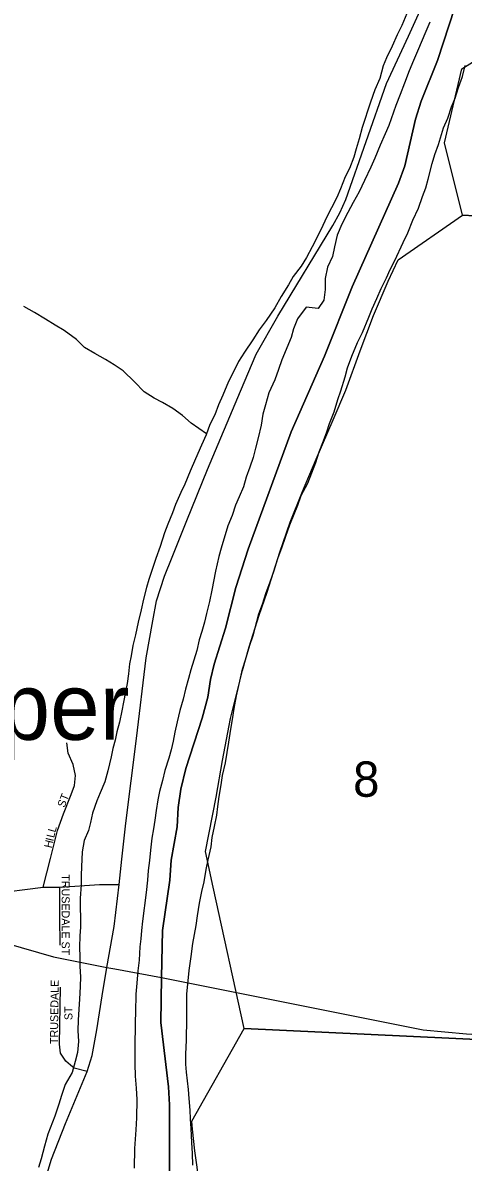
# Model space of a CAD drawing. Extents: x 1578669 to 1989827, y 208020 to 553079.
# Drawn here: x 1811345 to 1814097, y 380791 to 387909 of the extents above; entities that cross this region are included whole.
import ezdxf

# ---------------------------------------------------------------- set-up
doc = ezdxf.new("R2010")
doc.units = 0
for name, color, linetype in [('GM_X_County_Road', 7, 'Continuous'), ('GM_X_Major_River', 7, 'Continuous'), ('GM_X_Minor_River', 7, 'Continuous'), ('GM_X_Section', 7, 'Continuous'), ('GM_X_Section_Text', 7, 'Continuous'), ('GM_X_State_Route', 7, 'Continuous'), ('GM_X_Township', 7, 'Continuous'), ('GM_X_Township_Subdivision', 7, 'Continuous'), ('GM_X_Township_Subdivision_Text', 7, 'Continuous'), ('GM_X_Unincorporated_Text', 7, 'Continuous')]:
    doc.layers.add(name, color=color, linetype=linetype)

msp = doc.modelspace()

# ---------------------------------------------------------------- linework, layer by layer
at = {"layer": 'GM_X_County_Road'}
msp.add_lwpolyline([(1811143.5, 382467.6), (1811471.1, 382508.4), (1811576.6, 382509.7), (1811824, 382525.2), (1811947.7, 382526.6)], dxfattribs=at)
at = {"layer": 'GM_X_Major_River'}
for points in [[(1813887, 387912.6), (1813862, 387854.8), (1813811.8, 387731.4), (1813786.8, 387673.6), (1813759.7, 387607.9), (1813730.4, 387532.2), (1813703.2, 387460.5), (1813676, 387392.8), (1813631.9, 387267.2), (1813609, 387215.4), (1813577.7, 387143.8), (1813544.4, 387064.1), (1813519.4, 387006.4), (1813479.9, 386922.8), (1813446.7, 386853.2), (1813409.5, 386785.6), (1813376.5, 386724), (1813337.2, 386650.5), (1813310, 386582.7), (1813292.8, 386508.8), (1813279.8, 386448.9), (1813248.6, 386381.3), (1813233.4, 386311.4), (1813234.3, 386243.2), (1813225.1, 386175.2), (1813190.2, 386123.6), (1813116.3, 386132.8), (1813061, 386059.5), (1813035.9, 385997.8), (1813021, 385941.9), (1812962.6, 385802.5), (1812941.5, 385742.7), (1812918.5, 385678.9), (1812883, 385597.3), (1812861.7, 385521.5), (1812844.8, 385463.6), (1812833.6, 385395.6), (1812816.3, 385315.7)], [(1812679.3, 383704.3), (1812700.8, 383796.1), (1812718.1, 383870), (1812737.1, 383929.9), (1812762.7, 384021.7), (1812783.7, 384081.5), (1812820, 384217.2), (1812845.1, 384283), (1812864.1, 384342.8), (1812889.4, 384416.6), (1812914.6, 384486.3), (1812937.9, 384562.1), (1812963, 384627.9), (1812988.3, 384701.7), (1813013.5, 384773.4), (1813040.6, 384839.1), (1813063.6, 384894.9), (1813084.7, 384956.7), (1813126, 385032.2), (1813151.1, 385098), (1813176.2, 385161.7), (1813197.4, 385229.5), (1813218.4, 385287.3), (1813241.4, 385347.1), (1813260.4, 385404.9), (1813289.6, 385478.6), (1813313, 385556.5), (1813331.9, 385610.3), (1813359.4, 385698), (1813374.3, 385753.9), (1813401.6, 385825.6), (1813435, 385911.3), (1813468.1, 385974.9), (1813505.8, 386070.5), (1813526.7, 386122.3), (1813555.8, 386186), (1813582.9, 386249.7), (1813618, 386315.3), (1813640.9, 386367.1), (1813669.9, 386424.7), (1813721.8, 386536.2), (1813750.9, 386595.8), (1813782.2, 386675.5), (1813817.5, 386751.1), (1813842.8, 386822.9), (1813863.7, 386878.7), (1813878.6, 386932.6), (1813902.3, 387030.4), (1813919.3, 387086.3), (1813942.3, 387148), (1813974.1, 387251.8), (1814001.1, 387313.5), (1814024.3, 387383.2), (1814045.3, 387439), (1814066.4, 387504.9), (1814091.6, 387572.6), (1814108.8, 387642.5)], [(1812816.3, 385315.7), (1812799.2, 385251.8), (1812784.2, 385194), (1812763.1, 385132.1), (1812740.1, 385070.4), (1812723.1, 385010.5), (1812696, 384946.8), (1812673.1, 384895), (1812652, 384831.2), (1812626.8, 384765.5), (1812584.5, 384625.8), (1812569.6, 384574), (1812548.1, 384484.1), (1812526, 384364.2), (1812510.8, 384294.2), (1812491.6, 384218.4), (1812480.6, 384164.4), (1812463.7, 384106.6), (1812446.8, 384054.7), (1812431.6, 383986.8), (1812393.6, 383867.1), (1812380.7, 383813.2), (1812361.5, 383745.4), (1812346.5, 383683.5), (1812325.2, 383611.6), (1812310, 383541.7), (1812295, 383477.8), (1812284, 383421.8), (1812271.1, 383367.9), (1812256.2, 383314), (1812232.9, 383238.2), (1812217.8, 383174.3), (1812198.6, 383106.5), (1812187.8, 383054.5), (1812178.7, 382988.5), (1812169.6, 382926.5), (1812160.7, 382872.5), (1812151.7, 382814.5), (1812142.5, 382740.5), (1812135.4, 382674.5), (1812128.3, 382612.5), (1812123.3, 382552.4), (1812116, 382476.3), (1812093, 382296.3), (1812086, 382238.2), (1812081.2, 382186.2), (1812076.3, 382136.2), (1812070.9, 382052.1), (1812063.8, 381986), (1812056.5, 381910), (1812051.4, 381839.9), (1812049.5, 381727.6), (1812046.5, 381667.6), (1812043.7, 381499.2), (1812044.1, 381405), (1812046.8, 381328.8), (1812053.6, 381252.5), (1812056.4, 381182.3), (1812054.5, 381068), (1812051.2, 380991.9), (1812046.3, 380933.8), (1812043.3, 380875.8), (1812041.3, 380753.5)], [(1812408.1, 380771.8), (1812405.3, 380846), (1812400.4, 380914.2), (1812395.9, 381000.5), (1812392.9, 381060.7), (1812389.8, 381114.9), (1812385, 381189.1), (1812379.9, 381245.3), (1812374.8, 381299.5), (1812367.7, 381353.8), (1812362.5, 381404), (1812363.6, 381466.1), (1812367, 381552.3), (1812369.3, 381688.5), (1812368.7, 381776.8), (1812369.8, 381840.9), (1812384.3, 381989), (1812395.8, 382075), (1812407.1, 382157), (1812427, 382269), (1812436, 382329), (1812449.4, 382408.9), (1812462.6, 382480.9), (1812477.6, 382542.8), (1812490.9, 382618.8), (1812503.9, 382678.7), (1812521.3, 382760.6), (1812528.3, 382818.6), (1812543.5, 382888.6), (1812556.7, 382958.5), (1812563.6, 383012.5), (1812572.6, 383074.5), (1812583.9, 383148.5), (1812592.9, 383206.5), (1812610.2, 383286.4), (1812632.4, 383414.4), (1812643.7, 383496.4), (1812654.8, 383556.3), (1812665.9, 383624.3), (1812679.3, 383704.3)]]:
    msp.add_lwpolyline(points, dxfattribs=at)
at = {"layer": 'GM_X_Minor_River'}
for points in [[(1813743.4, 387966.7), (1813713.6, 387892.4), (1813683.9, 387834.2), (1813652.1, 387763.9), (1813616.4, 387689.5), (1813596.6, 387639.3), (1813575, 387561.1), (1813545.2, 387490.8), (1813517.5, 387412.5), (1813499.8, 387362.3), (1813482, 387304.1), (1813466.2, 387253.9), (1813446.5, 387183.7), (1813426.8, 387121.5), (1813413, 387069.3), (1813385.2, 386999), (1813359.4, 386946.8), (1813329.7, 386872.5), (1813306, 386818.2), (1813274.2, 386751.9), (1813244.4, 386697.7), (1813218.6, 386643.4), (1813190.9, 386581.2), (1813153.2, 386508.8), (1813117.4, 386442.5), (1813083.6, 386388.2), (1813033.8, 386323.8), (1813004, 386271.6), (1812958.3, 386199.2), (1812918.6, 386128.9), (1812864.9, 386048.4), (1812821.1, 385990.1), (1812781.3, 385927.8), (1812729.6, 385851.3), (1812691.8, 385793), (1812666, 385736.8), (1812630.3, 385668.5), (1812594.6, 385582.1), (1812566.8, 385521.8), (1812545.1, 385459.6), (1812513.3, 385399.3), (1812489.6, 385335.1), (1812461.8, 385270.8), (1812424.2, 385184.4), (1812390.5, 385108.1), (1812356.8, 385025.8), (1812333, 384973.6), (1812299.3, 384899.2), (1812279.5, 384847), (1812251.8, 384776.7), (1812230, 384722.5), (1812202.4, 384638.2), (1812176.7, 384561.9), (1812149, 384481.6), (1812131.2, 384431.4), (1812117.4, 384381.2)], [(1812492.1, 385341.9), (1812397.1, 385408.7), (1812342.8, 385456.5), (1812282.5, 385500.3), (1812218.3, 385536), (1812166.1, 385563.8), (1812103.8, 385603.6), (1812043.5, 385665.4), (1811971.1, 385735.1), (1811914.8, 385772.9), (1811860.6, 385804.7), (1811794.3, 385842.4), (1811730.1, 385880.2), (1811679.8, 385930), (1811603.4, 385985.7), (1811547.2, 386019.5), (1811486.9, 386057.2), (1811418.7, 386099), (1811350.4, 386136.7)], [(1812117.4, 384381.2), (1812099.7, 384309), (1812084, 384240.8), (1812066.3, 384164.6), (1812048.6, 384084.3), (1812032.9, 384018.1), (1812021.2, 383953.9), (1812011.4, 383903.8), (1812005.7, 383841.6), (1811996, 383781.4), (1811986.2, 383729.3), (1811974.5, 383665.1), (1811962.7, 383610.9), (1811949, 383540.7), (1811933.2, 383478.5), (1811921.5, 383426.3), (1811907.7, 383376.1), (1811895.9, 383324), (1811876.3, 383235.7), (1811856.5, 383167.5), (1811828.8, 383099.2), (1811807, 383049), (1811779.3, 382970.7), (1811767.6, 382912.5), (1811755.8, 382862.3), (1811728, 382800), (1811716.3, 382729.8), (1811710.8, 382635.6), (1811709, 382583.5), (1811709.3, 382523.4), (1811703.6, 382439.2), (1811704.5, 382258.8), (1811700.7, 382204.7), (1811699, 382134.5), (1811701.3, 382074.4), (1811701.6, 382012.3), (1811705.9, 381948.2), (1811704.1, 381888.1), (1811698.5, 381809.9), (1811694.8, 381747.7), (1811691.1, 381677.6), (1811689.4, 381613.4), (1811691.7, 381545.3), (1811686, 381475.1), (1811672.2, 381418.9), (1811652.5, 381350.7), (1811608.8, 381276.3), (1811587.1, 381208), (1811569.3, 381153.8), (1811545.6, 381077.6), (1811502, 380965.1), (1811480.3, 380890.8), (1811458.7, 380812.5), (1811442.9, 380758.4)]]:
    msp.add_lwpolyline(points, dxfattribs=at)
at = {"layer": 'GM_X_Section'}
for points in [[(1814528.2, 387896), (1814476.7, 386686.3), (1814092.8, 386706.7), (1813979.2, 387159.9), (1814088.4, 387621.6)], [(1814476.7, 386686.3), (1814270.9, 381553.7), (1812727.4, 381625.3), (1812534.6, 382509.3), (1812486.2, 382730.8), (1812552.3, 383070.4), (1812591.8, 383300.1), (1812643.4, 383561.8), (1812717.2, 383863.3), (1812758.2, 384011.1), (1812821.4, 384208.7), (1812872.3, 384352.3), (1812949.8, 384601.9), (1813015, 384789.5), (1813092.2, 384981), (1813177.4, 385182.4), (1813284.9, 385427.8), (1813362.1, 385613.3), (1813453.6, 385858.7), (1813537, 386080.2), (1813628.3, 386295.6), (1813689.1, 386427.2), (1814092.8, 386706.7)]]:
    msp.add_lwpolyline(points, close=True, dxfattribs=at)
msp.add_lwpolyline([(1812449.4, 380655), (1812420.6, 380861.2), (1812405.5, 380997.3), (1812401.8, 381047.3), (1812727.4, 381625.3), (1814270.9, 381553.7)], dxfattribs=at)
at = {"layer": 'GM_X_State_Route'}
for points in [[(1812370.1, 384800.5), (1812498, 385118.8), (1812705.6, 385607.3), (1812802.5, 385838.7), (1812939, 386076), (1813281.2, 386641.8), (1813325.9, 386721.8), (1813362.7, 386805.9), (1813617.2, 387530.5), (1813753.8, 387826.2), (1813848.7, 388031.9)], [(1811964.3, 382684.2), (1811987.7, 382907.8), (1812055, 383437.8), (1812116.3, 383942.1), (1812157.8, 384173.5), (1812181, 384297.6), (1812231, 384452.4), (1812277.4, 384569.8), (1812370.1, 384800.5)], [(1811869.1, 382008), (1811915.4, 382263.7), (1811947.7, 382526.6), (1811964.3, 382684.2)], [(1810488.7, 382618.5), (1810691.4, 382459.3), (1810845.7, 382350.9), (1811020.7, 382257.2), (1811240.2, 382158.3), (1811536.8, 382073.3), (1811869.1, 382008)], [(1811841, 381829.6), (1811869.1, 382008)], [(1811869.1, 382008), (1811920.7, 381998.5)], [(1811920.7, 381998.5), (1812211.8, 381944.7), (1813847.3, 381618.3), (1814117.1, 381591.9), (1814386.3, 381575.1), (1814924.5, 381553.7), (1815867.4, 381501.4), (1816754.2, 381477.6), (1817296.9, 381457.9), (1817530.2, 381477.6), (1817682.5, 381499.7), (1817896.1, 381553.7), (1818050.8, 381605.2), (1818247.3, 381686.3)], [(1811815.2, 376199.4), (1811717.2, 377100.6), (1811633.3, 377657.6), (1811554.9, 378057.8), (1811512.9, 378326.5), (1811479.3, 378589.6), (1811451.4, 379166.1), (1811406.6, 379966.6), (1811406.6, 380170.9), (1811421.2, 380314.7), (1811451.4, 380512.3), (1811491.4, 380698.8), (1811524.1, 380809), (1811612, 381033), (1811747.2, 381357.9), (1811777.5, 381458.3), (1811807.8, 381618.4), (1811841, 381829.6)]]:
    msp.add_lwpolyline(points, dxfattribs=at)
at = {"layer": 'GM_X_Township'}
for points in [[(1814044.8, 388004.8), (1813935, 387673.4), (1813834.1, 387420), (1813798.8, 387306.1), (1813731.5, 387016.3), (1813692.3, 386906.5), (1813402.9, 386260.4), (1813229.9, 385825.5), (1813020.5, 385352.9), (1812752.1, 384620.4), (1812675.4, 384380.7), (1812610.5, 384126.9), (1812539.9, 383901.2), (1812516.9, 383807.3), (1812501.6, 383695.2), (1812466.1, 383565.3), (1812362.5, 383249.8), (1812333.1, 383121.9), (1812315.8, 383005.8), (1812308.4, 382885.6), (1812272.1, 382677.6), (1812262.7, 382553.4), (1812217.1, 382237.3), (1812211.8, 381944.8), (1812206.7, 381664.1), (1812254.3, 381260.7), (1812261, 381148.4), (1812262.1, 380705.4)], [(1812262.1, 380705.4), (1812261, 381148.4), (1812254.3, 381260.7), (1812206.7, 381664.1), (1812211.8, 381944.8), (1812217.1, 382237.3), (1812262.7, 382553.4), (1812272.1, 382677.6), (1812308.4, 382885.6), (1812315.8, 383005.8), (1812333.1, 383121.9), (1812362.5, 383249.8), (1812466.1, 383565.3), (1812501.6, 383695.2), (1812516.9, 383807.3), (1812539.9, 383901.2), (1812610.5, 384126.9), (1812675.4, 384380.7), (1812752.1, 384620.4), (1813020.5, 385352.9), (1813229.9, 385825.5), (1813402.9, 386260.4), (1813692.3, 386906.5), (1813731.5, 387016.3), (1813798.8, 387306.1), (1813834.1, 387420), (1813935, 387673.4), (1814044.8, 388004.8)]]:
    msp.add_lwpolyline(points, dxfattribs=at)
at = {"layer": 'GM_X_Township_Subdivision'}
for points in [[(1811471.1, 382508.4), (1811518, 382687.4), (1811562.3, 382862), (1811598.5, 382966.4), (1811647.6, 383087.8), (1811667.4, 383143.2), (1811673.3, 383206.5), (1811659.5, 383275.7), (1811627.8, 383346.9), (1811619.9, 383410.2)], [(1811578.4, 382146.4), (1811576.4, 382320.5), (1811576.6, 382509.7)], [(1811643.4, 381396.6), (1811614, 381422.6), (1811580.3, 381472.1), (1811574.4, 381527.5), (1811580.3, 381883.4)], [(1811747.2, 381357.9), (1811665.4, 381377.2), (1811643.4, 381396.6)]]:
    msp.add_lwpolyline(points, dxfattribs=at)

# ---------------------------------------------------------------- texts
at = {"layer": 'GM_X_Section_Text'}
msp.add_text('8', height=221, rotation=0.00001, dxfattribs=at).set_placement((1813408.5, 383073.6))
at = {"layer": 'GM_X_Township_Subdivision_Text'}
for s, rotation, p in [('ST', 68.19607, (1811604.6, 383002)), ('L', 76.77199, (1811540.1, 382814)), ('L', 74.48611, (1811548, 382847.8)), ('H', 76.79076, (1811525, 382749.7)), ('I', 76.76949, (1811535, 382792.6)), ('TRUSEDALE ST', 270, (1811587.6, 382589.3)), ('TRUSEDALE', 89.29307, (1811564.3, 381529)), ('ST', 90, (1811654.8, 381678.5))]:
    msp.add_text(s, height=50, rotation=rotation, dxfattribs=at).set_placement(p)
at = {"layer": 'GM_X_Unincorporated_Text'}
msp.add_text('Jasper', height=417, rotation=0.00001, dxfattribs=at).set_placement((1810337.3, 383429.5))

doc.saveas('drawing.dxf')
